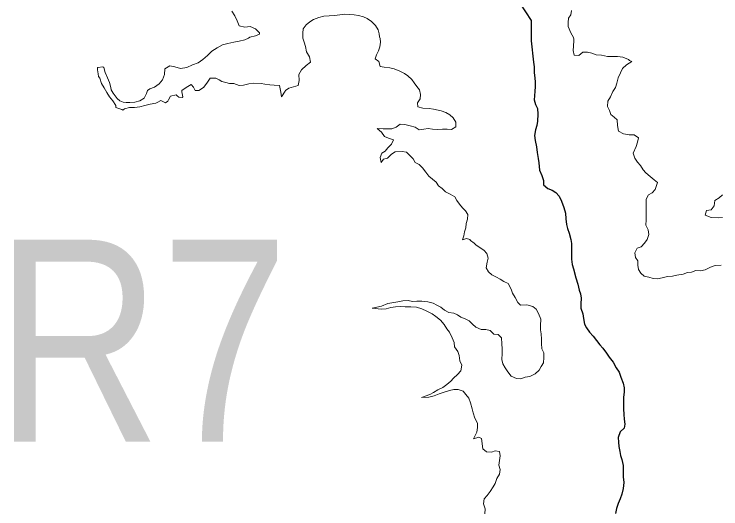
# Model space of a CAD drawing. Extents: x 553962 to 842807, y 8883888 to 9032388.
# Drawn here: x 650395 to 652145, y 8982959 to 8984185 of the extents above; entities that cross this region are included whole.
import ezdxf
from ezdxf.enums import TextEntityAlignment as Align

# ---------------------------------------------------------------- set-up
doc = ezdxf.new("R2010")
doc.units = 0
doc.header["$LTSCALE"] = 200
for name, color, linetype, lineweight in [('24', 7, 'Continuous', 25), ('8', 7, 'Continuous', 13), ('9', 7, 'Continuous', 90)]:
    doc.layers.add(name, color=color, linetype=linetype, lineweight=lineweight)

msp = doc.modelspace()

# ---------------------------------------------------------------- linework, layer by layer
at = {"layer": '24'}
for points in [[(651585.5, 8984459.1), (651581.5, 8984447.6), (651580.6, 8984437.6), (651580.5, 8984424.4), (651583, 8984413.5), (651587.1, 8984399.5), (651591.8, 8984387.1), (651599.6, 8984374.2), (651606.2, 8984356.2), (651608.8, 8984344.3), (651609.1, 8984329.2), (651607.6, 8984314.1), (651606.1, 8984300.6), (651611.2, 8984291), (651614.4, 8984277.8), (651622.5, 8984265.6), (651633.7, 8984255.8), (651642, 8984246.4), (651644.1, 8984239.6), (651647, 8984211.9), (651675.3, 8984169.1), (651675, 8984122.9)], [(651675, 8984122.9), (651674.9, 8984119), (651681.1, 8984066.2), (651682.7, 8984054.5), (651682.8, 8984039.2), (651684.6, 8984027.1), (651685.1, 8984016.3), (651684.9, 8984005), (651684.7, 8983993.7), (651683.8, 8983982.8), (651683, 8983972.7), (651685.8, 8983961.3), (651690.5, 8983951.4), (651691.6, 8983936.7), (651691.3, 8983919.7), (651689, 8983908.7), (651686, 8983898.1), (651683.6, 8983884), (651685.1, 8983872.1), (651688.3, 8983856.2), (651689.7, 8983842.3), (651692.8, 8983827.4), (651694.6, 8983816.1), (651696.2, 8983798.7), (651701.7, 8983785.1), (651705.9, 8983772.6), (651706.1, 8983762), (651716.8, 8983753.1), (651727.3, 8983749), (651736.5, 8983742.6), (651744.6, 8983733.6), (651750.1, 8983721.3), (651755.9, 8983706.2), (651760, 8983691.9), (651761.3, 8983677.7), (651763.1, 8983664), (651765.2, 8983653.5), (651769.6, 8983642.5), (651773.1, 8983626.6), (651775.2, 8983616.6), (651775.3, 8983606.1), (651774.8, 8983595.2), (651774.9, 8983577.9), (651776.8, 8983565.1), (651780.2, 8983553.7), (651786, 8983531.3), (651790.6, 8983515.6), (651794.2, 8983501.5), (651797.3, 8983491.8), (651798.8, 8983481.5), (651798.6, 8983467.5), (651798.6, 8983456.5), (651803.3, 8983442.4), (651804.7, 8983430.6), (651807.4, 8983416.6), (651812.4, 8983407.8), (651819.8, 8983397.1), (651828.6, 8983387.4), (651837.2, 8983376.7), (651845.5, 8983365.8), (651852.4, 8983357.2), (651861.9, 8983345), (651868.8, 8983335.4), (651878.1, 8983323.1), (651885.9, 8983308.8), (651892.9, 8983298), (651897.6, 8983285.5), (651903.3, 8983270.7), (651905.2, 8983259.3), (651905.4, 8983249), (651904.2, 8983235.5), (651904, 8983223.7), (651904.2, 8983207.1), (651904.6, 8983193.2), (651905.9, 8983181.5), (651906.8, 8983169.5), (651905.3, 8983159.1), (651895.4, 8983149.9), (651891, 8983136), (651891.2, 8983124.4), (651892.2, 8983113.8), (651894.8, 8983101.5), (651896.5, 8983091.6), (651900, 8983081.5), (651903.1, 8983067), (651902.9, 8983051.4), (651903.3, 8983038.5), (651904.4, 8983025.1), (651903.3, 8983009.9), (651899.4, 8982996.1), (651895.8, 8982984.6), (651891, 8982973.1), (651886.4, 8982960.1), (651884, 8982948.4)]]:
    msp.add_lwpolyline(points, dxfattribs=at)
at = {"layer": '8'}
msp.add_line((650614.1, 8984054.6), (650602.3, 8984052.2), dxfattribs=at)
for points in [[(650934.1, 8984192.5), (650941.4, 8984180.2), (650947.4, 8984167.9), (650952, 8984155.7), (650965.7, 8984152.1), (650979, 8984154.1), (650992.2, 8984148.2), (651002.2, 8984138.3), (651002.3, 8984135), (650992.5, 8984130.8), (650978.2, 8984127.4), (650974.8, 8984125.6)], [(651780.8, 8984122.5), (651780.1, 8984127.2), (651773.7, 8984138.1), (651766.9, 8984154), (651767.2, 8984164.1), (651767.7, 8984174.7), (651773.5, 8984183), (651775.5, 8984194)], [(651109.7, 8984125.1), (651109.6, 8984125.6), (651109.4, 8984137.3), (651110.2, 8984148.3), (651118, 8984158.2), (651126.8, 8984165.8), (651136.5, 8984171.1), (651149.7, 8984176.8), (651162.1, 8984179.6), (651174.6, 8984180.6), (651187.8, 8984181.7), (651201.4, 8984182.7), (651213.2, 8984184.3), (651224.2, 8984184), (651237.2, 8984183.3), (651247.9, 8984181), (651259.6, 8984177.7), (651269.3, 8984173.8), (651279.4, 8984166.5), (651289.6, 8984156.4), (651296.3, 8984146.1), (651298.8, 8984136.2), (651299.7, 8984128.3), (651301, 8984124.4)], [(650974.8, 8984125.6), (650966.1, 8984121), (650952.2, 8984118.1), (650938.5, 8984115.2), (650924.2, 8984111.7), (650910.8, 8984108.6), (650897.4, 8984101.2), (650884.4, 8984093.1), (650873.9, 8984082.4), (650862.4, 8984072.1), (650850.3, 8984064.3), (650836.3, 8984058.9), (650822.6, 8984052.8), (650806.7, 8984050.3), (650793, 8984054.3), (650780.1, 8984056.7), (650768.3, 8984048.9), (650767.2, 8984035.6), (650762.2, 8984021.7), (650753.6, 8984012.5), (650742.3, 8984004.1), (650730.6, 8983999.4), (650725.1, 8983995.7), (650722.8, 8983988.6), (650716.6, 8983976.9), (650705.9, 8983970.3), (650693.2, 8983966.5), (650681.5, 8983965.5), (650672.1, 8983965.5), (650665.1, 8983966.8), (650656.8, 8983969.7), (650650.1, 8983976.2), (650644.6, 8983982.7), (650639.7, 8983988.7), (650634.8, 8983997), (650634.5, 8984003.3), (650631, 8984015.5), (650625.9, 8984027.3), (650620, 8984039.9), (650616.6, 8984052.6), (650614.2, 8984054.6), (650614.1, 8984054.6)], [(651067, 8983995.7), (651074.7, 8984001), (651086.4, 8984004.9), (651098.3, 8984008.4), (651100.5, 8984020.2), (651100, 8984035), (651106.6, 8984046.8), (651118.1, 8984057.2), (651128.3, 8984065.5), (651126.6, 8984078.6), (651118.5, 8984091.1), (651115.9, 8984104.9), (651113, 8984115.6), (651109.7, 8984125.1)], [(651301, 8984124.4), (651301.8, 8984115.3), (651300.3, 8984103.4), (651297.4, 8984093.5), (651292, 8984083.9), (651288.8, 8984073.9), (651298.1, 8984067.4), (651301.5, 8984055.2), (651311.4, 8984053.6), (651325.2, 8984051.5), (651336.3, 8984049.4), (651350, 8984043.6), (651361.2, 8984038), (651369.6, 8984031.6), (651379.5, 8984023.2), (651385.7, 8984014.6), (651391.7, 8984005.9), (651398.3, 8983997.1), (651401, 8983985.4), (651400.1, 8983974.8), (651393.3, 8983965.1), (651394.5, 8983955), (651407.1, 8983952.2), (651422.7, 8983951.1), (651433.3, 8983949), (651452.5, 8983945), (651463.5, 8983941.4), (651474, 8983935.7), (651482.1, 8983927.8), (651488.8, 8983917), (651488.7, 8983905.8), (651477.7, 8983898.8), (651467.2, 8983900), (651455.5, 8983899.6), (651443.9, 8983899.2), (651430.9, 8983900.1), (651420.2, 8983901.1), (651409.3, 8983900), (651398, 8983898.3), (651388.2, 8983905.1), (651375.9, 8983908.1), (651362.6, 8983911.4), (651350.5, 8983912.2), (651340.5, 8983905), (651330.4, 8983901), (651319.4, 8983900.3), (651308.9, 8983900.5), (651293.5, 8983901.5), (651304.5, 8983892.7), (651312.1, 8983881.9), (651321.5, 8983877.8), (651333.9, 8983873.8), (651329, 8983862.8), (651320.6, 8983853.6), (651313.8, 8983845.3), (651305.1, 8983840.1), (651301.3, 8983829.3), (651303.6, 8983817.5), (651309.2, 8983825.8), (651319.3, 8983828.3), (651329.3, 8983837.6), (651338.4, 8983843.4), (651355.8, 8983844.6), (651366.5, 8983842.6), (651375.1, 8983834.5), (651383.1, 8983826.1), (651388.2, 8983817.3), (651398, 8983812.2), (651406.3, 8983803.8), (651414, 8983793.4), (651422, 8983783.4), (651430.9, 8983776.2), (651440, 8983769), (651445.5, 8983759.9), (651455.1, 8983752.8), (651463.2, 8983744.4), (651474.7, 8983738.8), (651486.1, 8983732.6), (651491.5, 8983722.9), (651497.5, 8983714), (651505.2, 8983705.2), (651512.6, 8983697.8), (651518.5, 8983688.4), (651517.8, 8983677.1), (651514, 8983666.3), (651513.2, 8983655.9), (651509.7, 8983646), (651508.5, 8983635.5), (651505.5, 8983625.9), (651514.9, 8983629.3), (651522.9, 8983626.8)], [(651889.2, 8984079.9), (651886.6, 8984079.8), (651874.8, 8984079.7), (651863.9, 8984080.1), (651849.8, 8984083), (651835.8, 8984084.1), (651825.4, 8984088.4), (651814.5, 8984090.3), (651803.5, 8984090.4), (651793.6, 8984082.6), (651781.9, 8984083.5), (651779.4, 8984095.1), (651780.3, 8984105.6), (651780.7, 8984119.3), (651780.8, 8984122.5)], [(651959.8, 8983687.8), (651959.9, 8983701.6), (651959.8, 8983711.9), (651960.2, 8983726.4), (651965.6, 8983737.3), (651975.1, 8983742.1), (651982.3, 8983750.2), (651987.9, 8983767.6), (651979.9, 8983774.5), (651969.7, 8983782.8), (651959.6, 8983791.7), (651952.5, 8983799.5), (651946, 8983809.7), (651938.8, 8983817.8), (651931.7, 8983828.2), (651927.7, 8983840.8), (651935.5, 8983857.1), (651938.7, 8983867.3), (651941, 8983878.7), (651930.6, 8983885.8), (651917.8, 8983886.1), (651903.7, 8983888.5), (651891.6, 8983895.3), (651888.8, 8983909), (651888.4, 8983922.9), (651880.4, 8983929.2), (651872.8, 8983935.8), (651869.5, 8983945.9), (651863.9, 8983956.4), (651865.4, 8983969), (651871.8, 8983979.9), (651877.5, 8983992.8), (651884, 8984002.7), (651887.8, 8984013.4), (651890.8, 8984026.8), (651896.6, 8984039), (651901.5, 8984049.8), (651911.1, 8984059.1), (651924.7, 8984067.1), (651919.1, 8984070.3), (651916.2, 8984072.1)], [(651916.2, 8984072.1), (651902.2, 8984078.1), (651889.2, 8984079.9)], [(650602.3, 8984052.2), (650602.2, 8984052.2), (650601.4, 8984051.4), (650601.3, 8984046.7), (650602.4, 8984036.6), (650603.8, 8984030.7), (650606.6, 8984026.4), (650611.2, 8984013.3), (650617.9, 8984002.2), (650624, 8983990.3), (650631, 8983979.8), (650639, 8983969.7), (650646.5, 8983958.1), (650646.4, 8983953.4), (650648.9, 8983953.1), (650661.1, 8983948.8), (650664.2, 8983947), (650667.8, 8983950), (650680.2, 8983953.4), (650692.7, 8983953.2), (650705.6, 8983954.8), (650718.5, 8983958.4), (650731.3, 8983961.8), (650745.6, 8983964.6), (650750.5, 8983967)], [(650798.8, 8983982.3), (650802.3, 8983979.2), (650810.7, 8983978.4), (650812.2, 8983980), (650810, 8983992.5), (650810, 8983995.3), (650821.1, 8984003.2), (650833.3, 8984010.3), (650839.3, 8984004.1), (650842.7, 8983995.3), (650852, 8983995.7), (650863.7, 8984002.8), (650872.2, 8984013.4), (650880.6, 8984025.8), (650894.4, 8984025.9), (650902.8, 8984022.1), (650909.3, 8984017.6), (650918.8, 8984015.6), (650928.2, 8984013.1), (650939.2, 8984012.9), (650951.7, 8984008), (650962.8, 8984008.6), (650975.8, 8984012.1), (650988.3, 8984013.4), (651006.5, 8984012.7), (651015.7, 8984011.2), (651028.1, 8984009.7), (651038.7, 8984009.1), (651052.1, 8984007.8), (651054.7, 8983995.9), (651055.1, 8983991.8), (651056.6, 8983979.9), (651065.7, 8983993.8), (651067, 8983995.7)], [(650776.9, 8983972.6), (650782.2, 8983981.6), (650795.9, 8983984.9), (650798.8, 8983982.3)], [(650750.5, 8983967), (650757.9, 8983970.6), (650764.8, 8983967.3)], [(650764.8, 8983967.3), (650769.6, 8983965), (650775.1, 8983969.5), (650776.9, 8983972.6)], [(652149.5, 8983737), (652140.7, 8983729.6), (652129.8, 8983723.5), (652128.6, 8983709.9), (652121.4, 8983699.8), (652109.6, 8983698.5), (652106.2, 8983687.2), (652120.7, 8983681.2), (652138.6, 8983680.5), (652149.3, 8983681)], [(652145.6, 8983563), (652131.1, 8983561.9), (652119.2, 8983557.7), (652106.5, 8983551.6), (652095, 8983548.7), (652083.2, 8983549.5), (652072.6, 8983545.6), (652062.2, 8983544.9), (652051.3, 8983540.4), (652036.4, 8983538.2), (652025.1, 8983535.7), (652012.6, 8983534.8), (651999.9, 8983531.4), (651987.7, 8983528.9), (651977.5, 8983530.1), (651966.6, 8983533), (651955.3, 8983535.7), (651947.1, 8983543.2), (651941, 8983552.2), (651939, 8983562.9), (651939.3, 8983573.9), (651933.3, 8983582.4), (651932.1, 8983593.8), (651937.4, 8983605.3), (651947.9, 8983608.7), (651955.6, 8983617.7), (651962.5, 8983626.5), (651966.6, 8983638.6), (651964.8, 8983650.9), (651959.6, 8983661.9), (651959.7, 8983675.7), (651959.8, 8983687.8)], [(651538.2, 8983613.2), (651546.7, 8983607.6), (651558.3, 8983600.1), (651565.1, 8983591.9), (651568.5, 8983580.7), (651565.9, 8983570.4), (651563.8, 8983556.1), (651569.9, 8983546.2), (651577.9, 8983539.1), (651589.6, 8983533.3), (651598.5, 8983528), (651607.3, 8983523), (651618.5, 8983517.8), (651625.6, 8983503.6), (651629.1, 8983493.8), (651635.5, 8983483), (651641.8, 8983470.8), (651649.2, 8983463.8), (651664.5, 8983464.7), (651679, 8983460.3), (651687.8, 8983454), (651693.5, 8983443.7), (651698.8, 8983429.1), (651698.5, 8983413.4), (651698.4, 8983402.9), (651700.2, 8983392.9), (651701.1, 8983380), (651700.9, 8983369.4), (651701.9, 8983356.2), (651706.5, 8983346.1), (651706.3, 8983334.3), (651705.6, 8983321.4), (651700.3, 8983312), (651695.1, 8983303.2), (651685.3, 8983293.8), (651672.1, 8983287.3), (651660.7, 8983285.8), (651650, 8983281.2), (651638.6, 8983282), (651625.5, 8983288.1), (651617.2, 8983298.8), (651611.2, 8983309), (651605.1, 8983318.6), (651602.5, 8983329.6), (651603, 8983344.6), (651603.2, 8983355.6), (651602.8, 8983368), (651601.7, 8983382.8), (651593.5, 8983391.2), (651582.8, 8983392.4), (651573.8, 8983401), (651563.1, 8983404.1), (651551.1, 8983403.7), (651538.5, 8983409.3), (651529.6, 8983417.1), (651521.9, 8983425), (651511.5, 8983430.4), (651501.1, 8983434.3), (651492.7, 8983439.8), (651483.7, 8983444.5), (651471.5, 8983445.6), (651460.9, 8983451.7), (651451.2, 8983458.8), (651441.3, 8983464.1), (651432.4, 8983468.7), (651418.9, 8983472.6), (651404.8, 8983473.5), (651392.4, 8983473.7), (651381, 8983473.3), (651370.8, 8983475.5), (651357.3, 8983474.6), (651344.7, 8983472.3), (651330.1, 8983469.7), (651320.2, 8983467.7), (651304.6, 8983461.9), (651281.3, 8983456.3), (651304.1, 8983453.7), (651315.8, 8983455.1), (651327.4, 8983457.8), (651338.9, 8983460), (651352.6, 8983460.6), (651363, 8983460), (651377.4, 8983460), (651391.3, 8983458.9), (651404.3, 8983454.7), (651417.2, 8983449), (651430, 8983442.3), (651439.5, 8983435.5), (651451, 8983427), (651459.7, 8983416), (651466.7, 8983405.2), (651473.2, 8983397), (651479.6, 8983382.8), (651484.5, 8983371.4), (651485.7, 8983361)], [(651522.9, 8983626.8), (651524.6, 8983624.2), (651534, 8983617.7), (651538.2, 8983613.2)], [(651485.7, 8983361), (651493.6, 8983349.6), (651496.8, 8983339.5), (651498.8, 8983325.8), (651503.7, 8983315.2), (651501, 8983301.4), (651492.8, 8983292.5), (651483.2, 8983283.4), (651476, 8983275.6), (651466.2, 8983267.1), (651456.6, 8983259.7), (651444.1, 8983254.7), (651433, 8983247.9), (651424, 8983243.1), (651403.9, 8983235.1), (651421.9, 8983236), (651435, 8983239.2), (651447.6, 8983244.2), (651459.5, 8983248.2), (651473.1, 8983252.3), (651483.3, 8983254.9), (651494.2, 8983254.9), (651506.8, 8983251.4), (651513.8, 8983242.9), (651520.5, 8983233.6), (651525.1, 8983222.4), (651529.1, 8983207.4), (651531.8, 8983197.5), (651536, 8983183.9), (651542.2, 8983171.8), (651542.5, 8983161.2), (651541, 8983149.2), (651532, 8983132.9), (651545.6, 8983137.1), (651552.6, 8983133.8), (651555.6, 8983107.8), (651564.6, 8983100.9), (651576.8, 8983099.8), (651586.3, 8983103.2), (651596.8, 8983101.5), (651598.2, 8983090.7), (651596.5, 8983078.9), (651595.2, 8983067.9), (651598.6, 8983056.6), (651596.6, 8983045.5), (651589.8, 8983034.4), (651585.9, 8983022.6), (651580.7, 8983013.8), (651573.4, 8983002.1), (651565.9, 8982992.4), (651559.2, 8982984.4), (651557, 8982971.6), (651561.3, 8982959.5), (651560.4, 8982947.2)]]:
    msp.add_lwpolyline(points, dxfattribs=at)

# ---------------------------------------------------------------- texts
at = {"layer": '9', "width": 0.85}
msp.add_text('R7', height=500, dxfattribs=at).set_placement((650711.3, 8983126.1), align=Align.CENTER)

doc.saveas('drawing.dxf')
